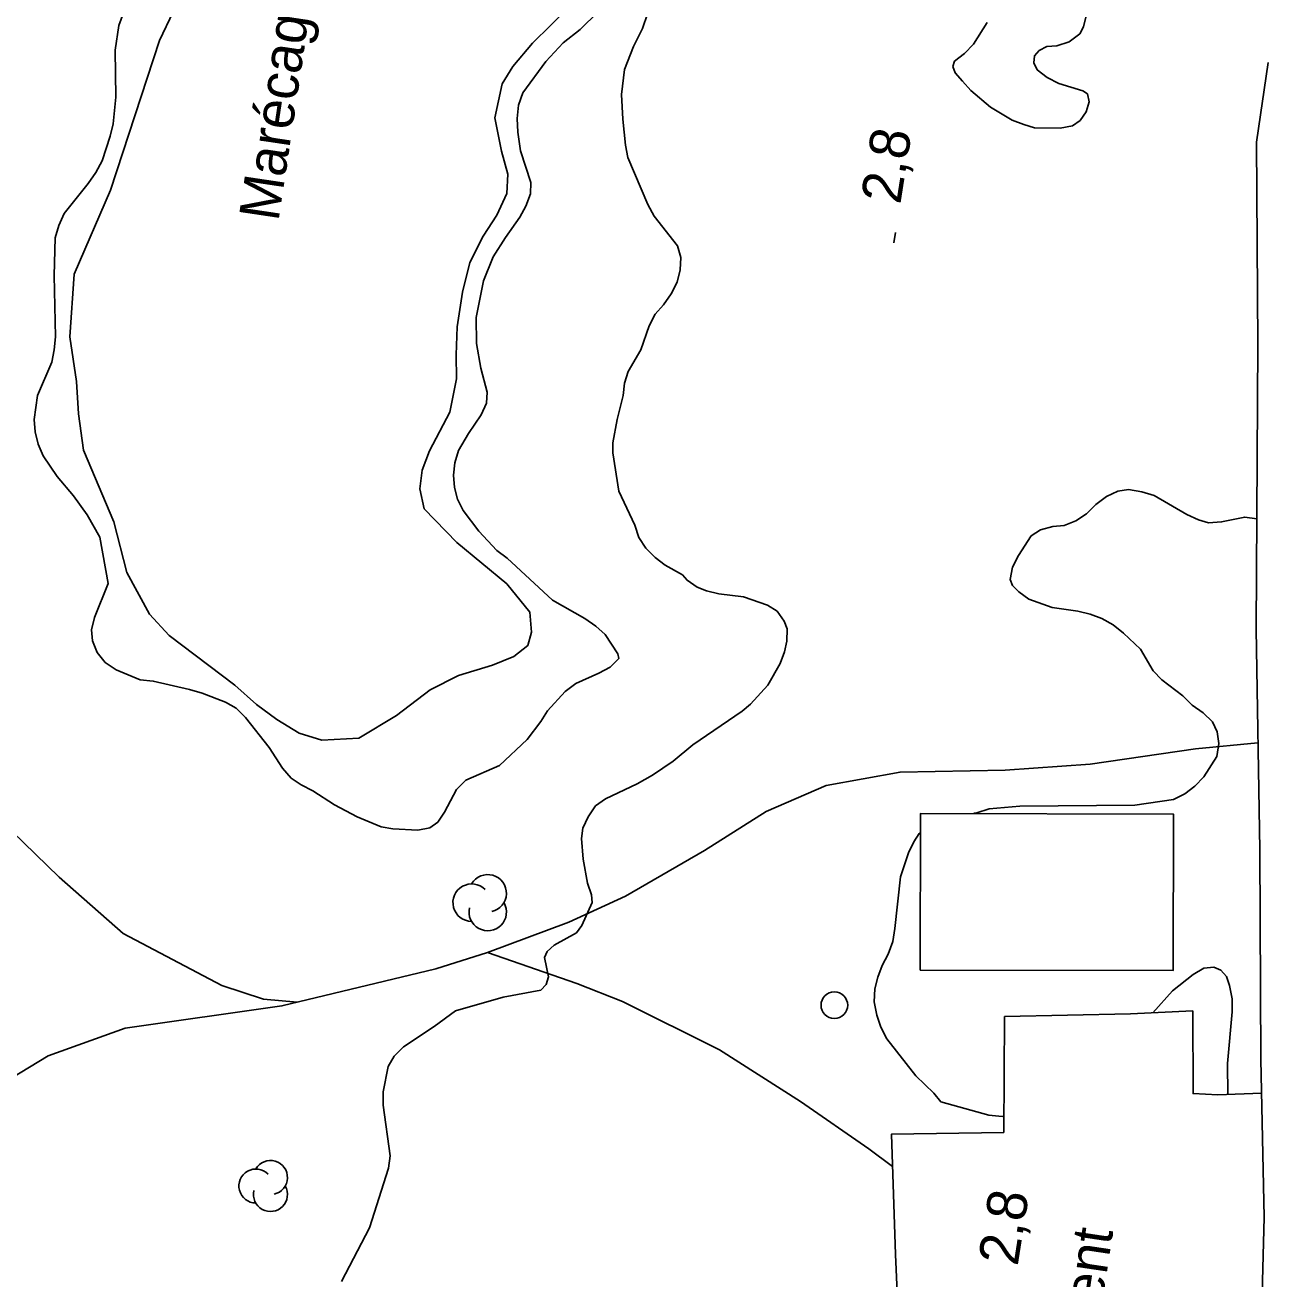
# Model space of a CAD drawing. Extents: x 282461 to 284471, y 5554090 to 5557646.
# Drawn here: x 282880.1 to 282973.4, y 5554895.5 to 5554989.5 of the extents above; entities that cross this region are included whole.
import ezdxf

# ---------------------------------------------------------------- set-up
doc = ezdxf.new("R2010")
doc.units = 0
for name, color, linetype in [('Niveau 19', 7, 'Continuous'), ('Niveau 2', 7, 'Continuous'), ('Niveau 21', 7, 'Continuous'), ('Niveau 22', 7, 'Continuous'), ('Niveau 3', 7, 'Continuous'), ('Niveau 31', 7, 'Continuous'), ('Niveau 36', 7, 'Continuous'), ('Niveau 44', 7, 'Continuous'), ('Niveau 52', 7, 'Continuous'), ('Niveau 7', 7, 'Continuous')]:
    doc.layers.add(name, color=color, linetype=linetype)

msp = doc.modelspace()

# ---------------------------------------------------------------- linework, layer by layer
at = {"layer": 'Niveau 19'}
msp.add_lwpolyline([(282972.9, 5554909.4), (282969.61, 5554909.26), (282967.75, 5554909.36), (282967.73, 5554915.56), (282963.05, 5554915.34), (282953.62, 5554915.14), (282953.55, 5554906.45), (282945.13, 5554906.31), (282945.42, 5554897.28), (282945.97, 5554885.42)], dxfattribs=at)
at = {"layer": 'Niveau 2'}
for points in [[(282887.79, 5554991.18), (282887.17, 5554989.49), (282886.9, 5554987.63), (282886.95, 5554984.1), (282886.74, 5554982.12), (282886.52, 5554981.19), (282885.91, 5554979.33), (282885.45, 5554978.46), (282884.88, 5554977.64), (282883.06, 5554975.37), (282882.66, 5554974.49), (282882.39, 5554973.56), (282882.31, 5554970.72), (282882.42, 5554966.14), (282882.32, 5554965.16), (282882.15, 5554964.23), (282881.08, 5554961.72), (282880.82, 5554959.92), (282880.89, 5554959), (282881.13, 5554958.07), (282881.49, 5554957.21), (282882.55, 5554955.65), (282883.78, 5554954.21), (282884.79, 5554952.77), (282885.74, 5554951.1), (282886.36, 5554947.63)], [(282886.36, 5554947.63), (282885.35, 5554945.07), (282885.13, 5554944.14), (282885.19, 5554943.33), (282885.55, 5554942.46), (282886.14, 5554941.71), (282886.96, 5554941.14), (282888.76, 5554940.4), (282889.75, 5554940.3), (282892.48, 5554939.68), (282893.41, 5554939.4), (282895.16, 5554938.72), (282895.97, 5554938.27), (282896.68, 5554937.58), (282898.44, 5554935.33), (282899.45, 5554933.78), (282900.1, 5554933.03), (282900.85, 5554932.51), (282901.73, 5554932.06), (282903.36, 5554931.03), (282905.06, 5554930.12), (282906.86, 5554929.38), (282907.73, 5554929.21), (282909.59, 5554929.12), (282910.51, 5554929.3), (282911.09, 5554929.71), (282911.6, 5554930.47), (282912.51, 5554932.16), (282913.19, 5554932.86), (282915.73, 5554933.98), (282917.79, 5554935.91), (282918.82, 5554937.26), (282919.33, 5554938.07), (282920.64, 5554939.53), (282921.45, 5554940.12), (282923.18, 5554940.89), (282924.04, 5554941.36), (282924.67, 5554942.01), (282924.61, 5554942.35), (282923.66, 5554943.79), (282922.96, 5554944.43), (282922.14, 5554945), (282919.69, 5554946.37), (282916.29, 5554949.53), (282915.53, 5554950.1), (282914.18, 5554951.54), (282913, 5554953.09), (282912.58, 5554953.96), (282912.34, 5554954.82), (282912.27, 5554955.75), (282912.38, 5554956.68), (282912.65, 5554957.61), (282913.39, 5554958.89), (282914.36, 5554960.29), (282914.75, 5554961.16), (282914.8, 5554961.98), (282914.32, 5554963.77), (282914, 5554965.62), (282913.98, 5554967.59), (282914.53, 5554970.32), (282915.26, 5554972.13), (282916.17, 5554973.59), (282917.25, 5554975.1), (282917.7, 5554975.92), (282918.04, 5554976.85), (282918.08, 5554977.72), (282917.3, 5554980.09), (282917.11, 5554981.48), (282917.04, 5554982.52), (282917.14, 5554983.51), (282917.48, 5554984.44), (282919.19, 5554986.78), (282920.51, 5554988.18), (282921.77, 5554989.18), (282923.14, 5554990.52)], [(282921.87, 5554928.5), (282921.98, 5554929.26), (282922.37, 5554930.13), (282922.94, 5554930.95), (282923.69, 5554931.48), (282926.05, 5554932.6), (282927.2, 5554933.25), (282928.75, 5554934.3), (282930.24, 5554935.53), (282933.92, 5554938.06), (282934.55, 5554938.58), (282935.86, 5554939.99), (282936.77, 5554941.62), (282937.1, 5554942.49), (282937.27, 5554943.3), (282937.31, 5554944.23), (282937.08, 5554944.81), (282936.55, 5554945.55), (282935.84, 5554946.01), (282934.04, 5554946.63), (282932.19, 5554946.85), (282931.26, 5554947.07), (282930.56, 5554947.35), (282929.8, 5554947.87), (282929.45, 5554948.27), (282928.16, 5554949.01), (282927.4, 5554949.58), (282926.7, 5554950.27), (282926.17, 5554951.08), (282925.87, 5554952), (282924.68, 5554954.54), (282924.24, 5554957.43), (282924.23, 5554958.19), (282924.55, 5554959.93), (282925, 5554961.73), (282925.1, 5554962.66), (282925.38, 5554963.53), (282926.34, 5554965.16), (282926.96, 5554966.96), (282927.41, 5554967.83), (282928.04, 5554968.54), (282928.61, 5554969.35), (282929.06, 5554970.23), (282929.28, 5554971.15), (282929.33, 5554972.08), (282929.08, 5554972.95), (282927.32, 5554975.19), (282926.85, 5554976.06), (282925.35, 5554979.58), (282925.17, 5554980.5), (282924.97, 5554982.47), (282924.89, 5554984.32), (282925.1, 5554986.18), (282925.77, 5554987.92), (282926.45, 5554989.26), (282926.84, 5554990.37)], [(282952.3, 5554989.72), (282951.28, 5554988.09), (282950.6, 5554987.39), (282949.85, 5554986.8), (282949.74, 5554986.4), (282949.92, 5554985.94), (282950.45, 5554985.3), (282951.09, 5554984.61), (282952.56, 5554983.35), (282954.19, 5554982.39), (282955.06, 5554982.05), (282955.87, 5554981.82), (282957.78, 5554981.78), (282958.71, 5554981.96), (282959.28, 5554982.37), (282959.74, 5554983.02), (282959.96, 5554983.77), (282959.84, 5554984.35), (282959.49, 5554984.58), (282957.68, 5554985.14), (282956.81, 5554985.59), (282956.05, 5554986.17), (282955.81, 5554986.68), (282955.87, 5554987.21), (282956.21, 5554987.62), (282956.78, 5554987.91), (282957.53, 5554987.97), (282958.46, 5554988.27), (282959.26, 5554988.86), (282959.54, 5554989.38), (282959.76, 5554990.31)], [(282972.53, 5554952.47), (282971.63, 5554952.61), (282969.9, 5554952.25), (282968.91, 5554952.18), (282968.16, 5554952.41), (282967.29, 5554952.8), (282964.84, 5554954.23), (282963.91, 5554954.51), (282962.92, 5554954.67), (282962.11, 5554954.55), (282961.25, 5554954.14), (282960.45, 5554953.55), (282959.76, 5554952.85), (282958.96, 5554952.32), (282958.09, 5554951.97), (282957.23, 5554951.9), (282956.3, 5554951.66), (282955.61, 5554951.19), (282954.65, 5554949.73), (282954.2, 5554948.86), (282954.03, 5554947.93), (282954.21, 5554947.47), (282954.68, 5554947.01), (282955.44, 5554946.44), (282957.18, 5554945.82), (282959.1, 5554945.55), (282960.03, 5554945.33), (282960.9, 5554944.99), (282961.77, 5554944.53), (282962.53, 5554943.9), (282963.82, 5554942.7), (282964.77, 5554941.08), (282965.41, 5554940.4), (282966.99, 5554939.19)], [(282966.99, 5554939.19), (282967.69, 5554938.51), (282968.51, 5554937.93), (282969.21, 5554937.25), (282969.57, 5554936.5), (282969.7, 5554935.63), (282969.54, 5554934.64), (282968.57, 5554933.13), (282967.88, 5554932.43), (282967.14, 5554931.84), (282966.28, 5554931.43), (282963.39, 5554931), (282954.76, 5554930.92), (282952.45, 5554930.73), (282951.53, 5554930.43), (282951.32, 5554930.39)], [(282947.27, 5554928.93), (282947.21, 5554928.88), (282946.81, 5554928.24), (282946.41, 5554927.43), (282945.8, 5554925.63), (282945.39, 5554921.75), (282945.22, 5554920.76), (282944.89, 5554919.83), (282944.44, 5554918.96), (282944.1, 5554918.09), (282943.88, 5554917.22), (282943.83, 5554916.23), (282944.02, 5554915.25), (282944.32, 5554914.33), (282944.79, 5554913.46), (282946.97, 5554910.7), (282948.32, 5554909.38), (282948.84, 5554908.75), (282952.44, 5554907.74), (282953.43, 5554907.64), (282953.56, 5554907.66)], [(282903.87, 5554895.27), (282905.97, 5554899.28), (282907.41, 5554903.76), (282907.52, 5554904.68), (282907.01, 5554908.5), (282907, 5554909.49), (282907.38, 5554911.4), (282907.83, 5554912.16), (282908.52, 5554912.86), (282910.82, 5554914.39), (282912.42, 5554915.56), (282916, 5554916.58), (282918.83, 5554917.12), (282919.23, 5554917.53), (282919.4, 5554918.11), (282919.09, 5554919.56), (282919.31, 5554920.02), (282919.83, 5554920.49), (282921.5, 5554921.43), (282921.9, 5554921.96), (282922.69, 5554923.7), (282922.62, 5554924.28), (282922.32, 5554925.15), (282922.01, 5554926.94), (282921.87, 5554928.5)], [(282964.74, 5554915.42), (282966.22, 5554917.07), (282967.77, 5554918.3), (282968.57, 5554918.77), (282969.32, 5554918.84), (282969.85, 5554918.61), (282970.26, 5554918.15), (282970.5, 5554917.46), (282970.68, 5554916.47), (282970.7, 5554915.49), (282970.34, 5554911.61), (282970.36, 5554909.3)]]:
    msp.add_lwpolyline(points, dxfattribs=at)
at = {"layer": 'Niveau 21'}
msp.add_lwpolyline([(282973.44, 5554831.38), (282973.2, 5554845.37), (282973.09, 5554848.15), (282973.07, 5554859.2), (282972.9, 5554868.4), (282972.86, 5554891.47), (282973.1, 5554900.1), (282972.84, 5554911.91), (282972.76, 5554927.65), (282972.5, 5554944.21), (282972.62, 5554965.57), (282972.52, 5554980.74), (282973.38, 5554986.71)], dxfattribs=at)
at = {"layer": 'Niveau 22'}
for points in [[(282900.56, 5554916.22), (282898.03, 5554916.45), (282894.89, 5554917.47), (282887.5, 5554921.36), (282882.7, 5554925.6), (282873.79, 5554934.21), (282869.34, 5554938.23), (282863.61, 5554942.81), (282861.13, 5554944.4), (282856.73, 5554948.67), (282852.55, 5554952.35), (282848.19, 5554955.68), (282844.29, 5554958.9), (282840.86, 5554962), (282834.82, 5554967.63), (282831.24, 5554971.19), (282828.27, 5554975.35), (282826.59, 5554977.42), (282825.41, 5554979.49), (282823.6, 5554982.35), (282819.57, 5554985.87), (282809.46, 5554992.33)], [(282972.61, 5554935.67), (282967.94, 5554935.21), (282960.03, 5554934.07), (282953.66, 5554933.61), (282945.78, 5554933.48), (282940.23, 5554932.46), (282935.74, 5554930.53), (282931.1, 5554927.59), (282925.19, 5554924.16), (282920.93, 5554922.23), (282914.82, 5554919.94), (282910.96, 5554918.73), (282899.4, 5554915.94), (282887.65, 5554914.27), (282881.88, 5554912.2), (282879.07, 5554910.49)], [(282945.21, 5554903.88), (282943.44, 5554905.22), (282938.3, 5554908.77), (282932.24, 5554912.65), (282924.96, 5554916.27), (282921.52, 5554917.61), (282914.82, 5554919.94)]]:
    msp.add_lwpolyline(points, dxfattribs=at)
at = {"layer": 'Niveau 3'}
msp.add_line((282945.31, 5554973.17), (282945.43, 5554973.96), dxfattribs=at)
at = {"layer": 'Niveau 31'}
msp.add_lwpolyline([(282947.28, 5554918.62), (282966.26, 5554918.59), (282966.28, 5554930.33), (282947.3, 5554930.37), (282947.28, 5554918.62)], dxfattribs=at)
at = {"layer": 'Niveau 36'}
msp.add_circle((282940.845, 5554915.99), 1, dxfattribs=at)
at = {"layer": 'Niveau 44'}
for centre, radius, start, end in [((282913.637, 5554923.684), 1.404, 44.11537, 269.80396), ((282914.844, 5554924.386), 1.404, 282.26917, 149.72625), ((282914.844, 5554922.982), 1.404, 166.93686, 29.62122), ((282898.546, 5554903.063), 1.275, 282.26917, 149.72625), ((282897.449, 5554902.426), 1.275, 44.11537, 269.80396), ((282898.546, 5554901.788), 1.275, 166.93686, 29.62122)]:
    msp.add_arc(centre, radius, start, end, dxfattribs=at)
at = {"layer": 'Niveau 7'}
msp.add_lwpolyline([(282891.24, 5554990.51), (282890.22, 5554988.35), (282886.54, 5554977.13), (282883.83, 5554970.84), (282883.49, 5554966.14), (282883.99, 5554962.79), (282884.14, 5554960.35), (282884.52, 5554957.63), (282886.79, 5554952.26), (282887.76, 5554948.44), (282889.48, 5554945.33), (282890.95, 5554943.72), (282895.86, 5554939.99), (282897.5, 5554938.56), (282899.02, 5554937.41), (282900.71, 5554936.39), (282902.4, 5554935.88), (282905.18, 5554936.02), (282908, 5554937.73), (282910.53, 5554939.66), (282912.66, 5554940.73), (282915.2, 5554941.5), (282916.81, 5554942.16), (282917.84, 5554942.98), (282918.12, 5554943.97), (282917.99, 5554945.47), (282916.28, 5554947.6), (282912.53, 5554950.7), (282910.07, 5554953.23), (282909.76, 5554954.73), (282909.92, 5554956.13), (282910.48, 5554957.58), (282912.01, 5554960.49), (282912.5, 5554962.99), (282912.47, 5554964.79), (282912.56, 5554966.88), (282912.94, 5554969.49), (282913.49, 5554971.7), (282914.51, 5554973.68), (282915.53, 5554975.25), (282916.27, 5554976.88), (282916.36, 5554978.34), (282915.88, 5554980.07), (282915.38, 5554982.56), (282915.93, 5554985.12), (282916.73, 5554986.4), (282918.21, 5554988.15), (282920.96, 5554990.85)], dxfattribs=at)

# ---------------------------------------------------------------- texts
at = {"layer": 'Niveau 3'}
for p in [(282945.79, 5554976.01), (282954.59, 5554896.36)]:
    msp.add_text('2,8  ', height=3, rotation=81.09575, dxfattribs=at).set_placement(p)
at = {"layer": 'Niveau 52'}
msp.add_text('Stationnement', height=2.99988, rotation=81.51387, dxfattribs=at).set_placement((282957.94, 5554873.46))
at = {"layer": 'Niveau 7'}
msp.add_text('Marécage', height=2.9999, rotation=81.51387, dxfattribs=at).set_placement((282899.14, 5554974.73))

doc.saveas('drawing.dxf')
